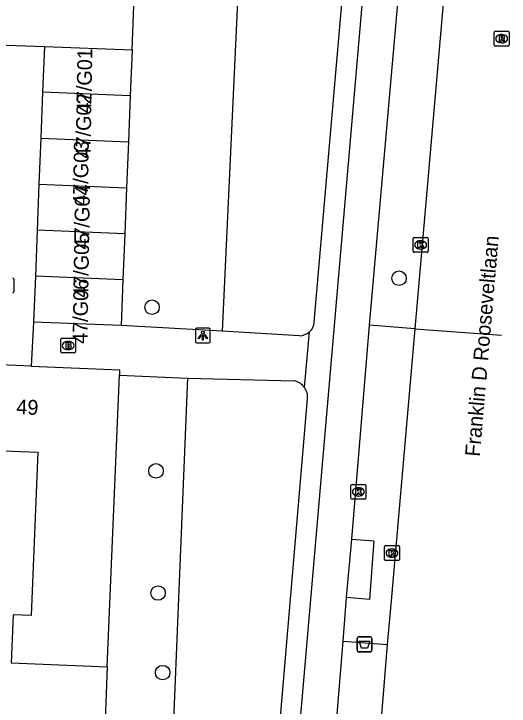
# Model space of a CAD drawing. Extents: x 160787 to 161428, y 386828 to 387483.
# Drawn here: x 161374.78 to 161408.14, y 387067.7 to 387114.38 of the extents above; entities that cross this region are included whole.
import ezdxf

# ---------------------------------------------------------------- set-up
doc = ezdxf.new("R2010")
doc.units = 0
for name, color, linetype in [('IMGEO_Afvalbak', 7, 'Continuous'), ('IMGEO_Boom', 7, 'Continuous'), ('IMGEO_Brandkraan', 7, 'Continuous'), ('IMGEO_Fietspad_gesloten', 7, 'Continuous'), ('IMGEO_Groenvoorziening', 7, 'Continuous'), ('IMGEO_Kolk', 7, 'Continuous'), ('IMGEO_Lichtpunt', 7, 'Continuous'), ('IMGEO_Openbare_ruimte_label', 7, 'Continuous'), ('IMGEO_Pand', 7, 'Continuous'), ('IMGEO_Pand_nummerreeks', 7, 'Continuous'), ('IMGEO_Rijbaan_lokaal_gesloten', 7, 'Continuous'), ('IMGEO_Rijbaan_lokaal_open', 7, 'Continuous'), ('IMGEO_Rioolput', 7, 'Continuous'), ('IMGEO_Voetpad_gesloten', 7, 'Continuous'), ('IMGEO_Voetpad_open', 7, 'Continuous')]:
    doc.layers.add(name, color=color, linetype=linetype)

msp = doc.modelspace()

# ---------------------------------------------------------------- linework, layer by layer
at = {"layer": 'IMGEO_Afvalbak'}
for p, q in [((161397.903, 387071.467), (161397.903, 387072.267)), ((161397.903, 387072.267), (161397.903, 387071.467)), ((161398.003, 387072.367), (161398.793, 387072.367)), ((161398.793, 387072.367), (161398.003, 387072.367)), ((161398.893, 387072.267), (161398.893, 387071.467)), ((161398.893, 387071.467), (161398.893, 387072.267)), ((161398.793, 387071.367), (161398.003, 387071.367)), ((161398.003, 387071.367), (161398.793, 387071.367))]:
    msp.add_line(p, q, dxfattribs=at)
msp.add_lwpolyline([(161398.046, 387072.081), (161398.75, 387072.081), (161398.601, 387071.611), (161398.195, 387071.611), (161398.046, 387072.081)], dxfattribs=at)
for centre, start, end in [((161398.003, 387072.267), 90, 180), ((161398.003, 387072.267), 90, 180), ((161398.793, 387072.267), 0, 90), ((161398.793, 387072.267), 360, 90), ((161398.003, 387071.467), 180, 270), ((161398.003, 387071.467), 180, 270), ((161398.793, 387071.467), 270, 0), ((161398.793, 387071.467), 270, 0)]:
    msp.add_arc(centre, 0.1, start, end, dxfattribs=at)
at = {"layer": 'IMGEO_Boom'}
for centre in [(161400.725, 387096.552), (161384.09, 387094.596), (161384.356, 387083.56), (161384.495, 387075.321), (161384.805, 387069.956)]:
    msp.add_circle(centre, 0.489, dxfattribs=at)
at = {"layer": 'IMGEO_Brandkraan'}
for p, q in [((161377.942, 387091.589), (161377.942, 387092.441)), ((161378.017, 387092.515), (161378.869, 387092.515)), ((161378.943, 387092.441), (161378.943, 387091.589)), ((161378.43, 387092.295), (161378.455, 387092.295)), ((161378.869, 387091.515), (161378.017, 387091.515)), ((161378.453, 387091.735), (161378.428, 387091.735))]:
    msp.add_line(p, q, dxfattribs=at)
for points in [[(161377.942, 387091.589), (161377.942, 387092.441)], [(161378.017, 387092.515), (161378.869, 387092.515)], [(161378.943, 387092.441), (161378.943, 387091.589)], [(161378.29, 387092.215), (161378.29, 387091.815), (161378.503, 387091.815)], [(161378.521, 387092.215), (161378.29, 387092.215)], [(161378.469, 387092.134), (161378.415, 387092.134), (161378.415, 387092.058)], [(161378.415, 387092.058), (161378.468, 387092.058)], [(161378.477, 387091.982), (161378.415, 387091.982), (161378.415, 387091.901)], [(161378.415, 387091.901), (161378.477, 387091.901)], [(161378.869, 387091.515), (161378.017, 387091.515)]]:
    msp.add_lwpolyline(points, dxfattribs=at)
for centre, radius, start, end in [((161378.019, 387092.439), 0.0765, 91.552, 178.448), ((161378.019, 387092.439), 0.0765, 91.552, 178.448), ((161378.867, 387092.439), 0.0765, 1.552, 88.448), ((161378.867, 387092.439), 0.0765, 1.552, 88.448), ((161378.47, 387092.096), 0.0379, 267.8285, 90.9355), ((161378.478, 387091.941), 0.0404, 269.8759, 90.5077), ((161378.525, 387092.07), 0.145, 59.4692, 91.5367), ((161378.55, 387092.117), 0.0922, 285.5137, 58.1501), ((161378.555, 387091.925), 0.105, 301.3115, 78.989), ((161378.019, 387091.591), 0.0765, 181.552, 268.448), ((161378.019, 387091.591), 0.0765, 181.552, 268.448), ((161378.509, 387092.066), 0.251, 268.6676, 293.5347), ((161378.867, 387091.591), 0.0765, 271.552, 358.448), ((161378.867, 387091.591), 0.0765, 271.552, 358.448)]:
    msp.add_arc(centre, radius, start, end, dxfattribs=at)
for centre, major_axis, ratio, start_param, end_param in [((161378.429, 387092.015), (-0.387, 0.002), 0.722429, 4.712389, 7.853982), ((161378.454, 387092.015), (-0.39, 0.002), 0.717154, 1.570796, 4.712389)]:
    msp.add_ellipse(centre, major_axis=major_axis, ratio=ratio, start_param=start_param, end_param=end_param, dxfattribs=at)
at = {"layer": 'IMGEO_Fietspad_gesloten'}
for points in [[(161407.533, 387249.962), (161407.461, 387247.985), (161406.867, 387233.118), (161405.924, 387208.411), (161404.815, 387191.258), (161403.255, 387173.245), (161393.155, 387056.153), (161390.436, 387023.76), (161389.845, 387017.132), (161384.142, 386950.642), (161379.486, 386896.649), (161376.409, 386860.953), (161376.305, 386860.089), (161375.969, 386856.03)], [(161398.745, 387093.387), (161404.702, 387161.369)], [(161397.55, 387078.957), (161397.852, 387082.755), (161398.745, 387093.387)], [(161397.194, 387075.026), (161397.55, 387078.957)], [(161396.957, 387072.068), (161397.194, 387075.026)], [(161392.609, 387020.441), (161392.853, 387023.047), (161395.639, 387055.923), (161396.957, 387072.068)]]:
    msp.add_lwpolyline(points, dxfattribs=at)
at = {"layer": 'IMGEO_Groenvoorziening'}
for points in [[(161391.991, 387161.617), (161388.815, 387092.987)], [(161382.743, 387111.952), (161383.659, 387135.705), (161383.732, 387137.042), (161384.021, 387142.306)], [(161386.485, 387089.822), (161383.674, 387021.117)], [(161381.079, 387070.343), (161380.873, 387064.957), (161380.817, 387063.5), (161379.846, 387039.759)]]:
    msp.add_lwpolyline(points, dxfattribs=at)
at = {"layer": 'IMGEO_Kolk'}
for p, q in [((161401.678, 387098.372), (161401.678, 387099.224)), ((161401.753, 387099.298), (161402.605, 387099.298)), ((161402.166, 387099.078), (161402.191, 387099.078)), ((161402.679, 387099.224), (161402.679, 387098.372)), ((161402.189, 387098.518), (161402.164, 387098.518)), ((161402.605, 387098.298), (161401.753, 387098.298)), ((161397.489, 387081.719), (161397.489, 387082.571)), ((161397.564, 387082.645), (161398.416, 387082.645)), ((161398.49, 387082.571), (161398.49, 387081.719)), ((161397.977, 387082.425), (161398.002, 387082.425)), ((161398.416, 387081.645), (161397.564, 387081.645)), ((161398, 387081.865), (161397.975, 387081.865)), ((161399.749, 387077.593), (161399.749, 387078.445)), ((161399.824, 387078.519), (161400.676, 387078.519)), ((161400.75, 387078.445), (161400.75, 387077.593)), ((161400.237, 387078.299), (161400.262, 387078.299)), ((161400.676, 387077.519), (161399.824, 387077.519)), ((161400.26, 387077.739), (161400.235, 387077.739))]:
    msp.add_line(p, q, dxfattribs=at)
for points in [[(161401.678, 387098.372), (161401.678, 387099.224)], [(161401.753, 387099.298), (161402.605, 387099.298)], [(161401.999, 387098.998), (161402.122, 387098.998), (161402.122, 387098.847), (161402.252, 387098.998), (161402.416, 387098.998), (161402.27, 387098.847), (161402.423, 387098.598), (161402.271, 387098.598), (161402.186, 387098.762), (161402.122, 387098.695), (161402.122, 387098.598), (161401.999, 387098.598), (161401.999, 387098.998)], [(161402.679, 387099.224), (161402.679, 387098.372)], [(161402.605, 387098.298), (161401.753, 387098.298)], [(161397.489, 387081.719), (161397.489, 387082.571)], [(161397.564, 387082.645), (161398.416, 387082.645)], [(161398.49, 387082.571), (161398.49, 387081.719)], [(161397.81, 387082.345), (161397.933, 387082.345), (161397.933, 387082.194), (161398.063, 387082.345), (161398.227, 387082.345), (161398.081, 387082.194), (161398.234, 387081.945), (161398.082, 387081.945), (161397.997, 387082.109), (161397.933, 387082.042), (161397.933, 387081.945), (161397.81, 387081.945), (161397.81, 387082.345)], [(161398.416, 387081.645), (161397.564, 387081.645)], [(161399.749, 387077.593), (161399.749, 387078.445)], [(161399.824, 387078.519), (161400.676, 387078.519)], [(161400.75, 387078.445), (161400.75, 387077.593)], [(161400.07, 387078.219), (161400.193, 387078.219), (161400.193, 387078.068), (161400.323, 387078.219), (161400.487, 387078.219), (161400.341, 387078.068), (161400.494, 387077.819), (161400.342, 387077.819), (161400.257, 387077.983), (161400.193, 387077.916), (161400.193, 387077.819), (161400.07, 387077.819), (161400.07, 387078.219)], [(161400.676, 387077.519), (161399.824, 387077.519)]]:
    msp.add_lwpolyline(points, dxfattribs=at)
for centre, start, end in [((161401.755, 387099.222), 91.552, 178.448), ((161401.755, 387099.222), 91.552, 178.448), ((161402.603, 387099.222), 1.552, 88.448), ((161402.603, 387099.222), 1.552, 88.448), ((161401.755, 387098.374), 181.552, 268.448), ((161401.755, 387098.374), 181.552, 268.448), ((161402.603, 387098.374), 271.552, 358.448), ((161402.603, 387098.374), 271.552, 358.448), ((161397.566, 387082.569), 91.552, 178.448), ((161397.566, 387082.569), 91.552, 178.448), ((161398.414, 387082.569), 1.552, 88.448), ((161398.414, 387082.569), 1.552, 88.448), ((161397.566, 387081.721), 181.552, 268.448), ((161397.566, 387081.721), 181.552, 268.448), ((161398.414, 387081.721), 271.552, 358.448), ((161398.414, 387081.721), 271.552, 358.448), ((161399.826, 387078.443), 91.552, 178.448), ((161399.826, 387078.443), 91.552, 178.448), ((161400.674, 387078.443), 1.552, 88.448), ((161400.674, 387078.443), 1.552, 88.448), ((161399.826, 387077.595), 181.552, 268.448), ((161399.826, 387077.595), 181.552, 268.448), ((161400.674, 387077.595), 271.552, 358.448), ((161400.674, 387077.595), 271.552, 358.448)]:
    msp.add_arc(centre, 0.0765, start, end, dxfattribs=at)
for centre, major_axis, ratio, start_param, end_param in [((161402.165, 387098.798), (-0.387, 0.002), 0.722429, 4.712389, 7.853982), ((161402.19, 387098.798), (-0.39, 0.002), 0.717154, 1.570796, 4.712389), ((161397.976, 387082.145), (-0.387, 0.002), 0.722429, 4.712389, 7.853982), ((161398.001, 387082.145), (-0.39, 0.002), 0.717154, 1.570796, 4.712389), ((161400.236, 387078.019), (-0.387, 0.002), 0.722429, 4.712389, 7.853982), ((161400.261, 387078.019), (-0.39, 0.002), 0.717154, 1.570796, 4.712389)]:
    msp.add_ellipse(centre, major_axis=major_axis, ratio=ratio, start_param=start_param, end_param=end_param, dxfattribs=at)
at = {"layer": 'IMGEO_Lichtpunt'}
for p, q in [((161387.014, 387093.088), (161387.014, 387092.281)), ((161387.014, 387093.088), (161387.014, 387092.281)), ((161387.916, 387093.183), (161387.108, 387093.183)), ((161387.916, 387093.183), (161387.108, 387093.183)), ((161388.01, 387092.281), (161388.01, 387093.088)), ((161388.01, 387092.281), (161388.01, 387093.088)), ((161387.108, 387092.187), (161387.916, 387092.187)), ((161387.108, 387092.187), (161387.916, 387092.187))]:
    msp.add_line(p, q, dxfattribs=at)
for points in [[(161387.388, 387092.752), (161387.427, 387092.724), (161387.239, 387092.462), (161387.201, 387092.489), (161387.388, 387092.752)], [(161387.49, 387092.704), (161387.537, 387092.704), (161387.537, 387092.382), (161387.49, 387092.382), (161387.49, 387092.704)], [(161387.6, 387092.724), (161387.638, 387092.751), (161387.825, 387092.489), (161387.786, 387092.461), (161387.6, 387092.724)]]:
    msp.add_lwpolyline(points, dxfattribs=at)
msp.add_circle((161387.513, 387092.886), 0.0994, dxfattribs=at)
for centre, start, end in [((161387.108, 387093.088), 90, 180), ((161387.108, 387093.088), 90, 180), ((161387.916, 387093.088), 0, 90), ((161387.916, 387093.088), 0, 90), ((161387.108, 387092.281), 180, 270), ((161387.108, 387092.281), 180, 270), ((161387.916, 387092.281), 270, 0), ((161387.916, 387092.281), 270, 360)]:
    msp.add_arc(centre, 0.0946, start, end, dxfattribs=at)
at = {"layer": 'IMGEO_Pand'}
for points in [[(161376.845, 387112.185), (161376.722, 387109.087)], [(161376.845, 387112.185), (161382.743, 387111.952)], [(161382.743, 387111.952), (161382.62, 387108.852)], [(161376.722, 387109.087), (161376.599, 387105.988)], [(161382.62, 387108.852), (161376.722, 387109.087)], [(161382.62, 387108.852), (161382.498, 387105.753)], [(161376.599, 387105.988), (161376.476, 387102.888)], [(161376.599, 387105.988), (161382.498, 387105.753)], [(161382.498, 387105.753), (161382.375, 387102.655)], [(161376.476, 387102.888), (161376.354, 387099.789)], [(161376.476, 387102.888), (161382.375, 387102.655)], [(161382.375, 387102.655), (161382.252, 387099.554)], [(161376.354, 387099.789), (161376.231, 387096.689)], [(161382.252, 387099.554), (161376.354, 387099.789)], [(161382.252, 387099.554), (161382.13, 387096.454)], [(161376.231, 387096.689), (161376.108, 387093.591)], [(161382.13, 387096.454), (161376.231, 387096.689)], [(161382.13, 387096.454), (161382.007, 387093.357)], [(161382.007, 387093.357), (161376.108, 387093.591)], [(161375.955, 387090.63), (161369.75, 387090.887)], [(161375.955, 387090.63), (161381.909, 387090.383), (161381.894, 387090.013)], [(161381.079, 387070.343), (161381.894, 387090.013)], [(161369.52, 387085.099), (161376.396, 387084.814), (161375.941, 387073.814), (161374.733, 387073.865), (161374.599, 387070.611)], [(161374.599, 387070.611), (161381.079, 387070.343)]]:
    msp.add_lwpolyline(points, dxfattribs=at)
at = {"layer": 'IMGEO_Rijbaan_lokaal_gesloten'}
for points in [[(161407.683, 387161.121), (161407.075, 387153.954), (161405.652, 387137.528), (161401.785, 387093.132)], [(161401.785, 387093.132), (161400.189, 387074.803), (161399.932, 387071.853)], [(161401.785, 387093.132), (161407.62, 387092.708)], [(161399.932, 387071.853), (161398.628, 387055.685), (161396.257, 387024.055), (161395.92, 387020.164)]]:
    msp.add_lwpolyline(points, dxfattribs=at)
at = {"layer": 'IMGEO_Rijbaan_lokaal_open'}
for points in [[(161335.356, 387106.516), (161335.67, 387113.645), (161376.845, 387112.185)], [(161376.108, 387093.591), (161375.955, 387090.63)]]:
    msp.add_lwpolyline(points, dxfattribs=at)
at = {"layer": 'IMGEO_Rioolput'}
for p, q in [((161407.139, 387112.28), (161407.139, 387113.132)), ((161407.214, 387113.206), (161408.066, 387113.206)), ((161407.627, 387112.986), (161407.652, 387112.986)), ((161408.14, 387113.132), (161408.14, 387112.28)), ((161407.65, 387112.426), (161407.625, 387112.426)), ((161408.066, 387112.206), (161407.214, 387112.206)), ((161374.784, 387096.488), (161374.784, 387095.636))]:
    msp.add_line(p, q, dxfattribs=at)
for points in [[(161407.139, 387112.28), (161407.139, 387113.132)], [(161407.214, 387113.206), (161408.066, 387113.206)], [(161407.728, 387112.904), (161407.476, 387112.906), (161407.476, 387112.506)], [(161408.14, 387113.132), (161408.14, 387112.28)], [(161407.476, 387112.506), (161407.6, 387112.506), (161407.6, 387112.668), (161407.611, 387112.668)], [(161407.654, 387112.825), (161407.6, 387112.825), (161407.6, 387112.744)], [(161407.6, 387112.744), (161407.652, 387112.744)], [(161407.658, 387112.639), (161407.729, 387112.506), (161407.869, 387112.506), (161407.804, 387112.632)], [(161408.066, 387112.206), (161407.214, 387112.206)], [(161374.784, 387096.488), (161374.784, 387095.636)]]:
    msp.add_lwpolyline(points, dxfattribs=at)
for centre, radius, start, end in [((161407.216, 387113.13), 0.0765, 91.552, 178.448), ((161407.216, 387113.13), 0.0765, 91.552, 178.448), ((161407.727, 387112.794), 0.109, 350.3612, 89.416), ((161408.064, 387113.13), 0.0765, 1.552, 88.448), ((161408.064, 387113.13), 0.0765, 1.552, 88.448), ((161407.61, 387112.615), 0.0533, 26.0293, 88.6989), ((161407.636, 387112.933), 0.19, 274.7715, 282.9687), ((161407.66, 387112.729), 0.0964, 77.0061, 93.1865), ((161407.674, 387112.786), 0.0378, 276.6634, 79.6772), ((161407.725, 387112.794), 0.112, 277.5842, 350.9817), ((161407.709, 387112.579), 0.108, 29.5134, 73.7905), ((161407.216, 387112.282), 0.0765, 181.552, 268.448), ((161407.216, 387112.282), 0.0765, 181.552, 268.448), ((161408.064, 387112.282), 0.0765, 271.552, 358.448), ((161408.064, 387112.282), 0.0765, 271.552, 358.448), ((161374.708, 387096.486), 0.0765, 1.552, 88.448), ((161374.708, 387096.486), 0.0765, 1.552, 88.448), ((161374.708, 387095.638), 0.0765, 271.552, 358.448), ((161374.708, 387095.638), 0.0765, 271.552, 358.448)]:
    msp.add_arc(centre, radius, start, end, dxfattribs=at)
for centre, major_axis, ratio, start_param, end_param in [((161407.626, 387112.706), (-0.387, 0.002), 0.722429, 4.712389, 7.853982), ((161407.651, 387112.706), (-0.39, 0.002), 0.717154, 1.570796, 4.712389)]:
    msp.add_ellipse(centre, major_axis=major_axis, ratio=ratio, start_param=start_param, end_param=end_param, dxfattribs=at)
at = {"layer": 'IMGEO_Voetpad_gesloten'}
msp.add_lwpolyline([(161397.55, 387078.957), (161399.028, 387078.85), (161398.73, 387074.885), (161397.194, 387075.026)], dxfattribs=at)
at = {"layer": 'IMGEO_Voetpad_open'}
for points in [[(161395.018, 387093.592), (161400.791, 387160.339)], [(161388.815, 387092.987), (161382.007, 387093.357)], [(161401.785, 387093.132), (161398.745, 387093.387)], [(161394.019, 387092.677), (161388.815, 387092.987)], [(161394.358, 387089.187), (161394.696, 387092.941)], [(161381.894, 387090.013), (161386.485, 387089.822)], [(161386.485, 387089.822), (161393.673, 387089.63)], [(161388.918, 387021.703), (161389.162, 387024.538), (161391.829, 387056.128), (161394.565, 387088.425)], [(161396.957, 387072.068), (161399.932, 387071.853)]]:
    msp.add_lwpolyline(points, dxfattribs=at)
for centre, radius, start, end in [((161394.021, 387093.68), 1.001, 312.4089, 354.9549), ((161394.015, 387093.687), 1.01, 270.225, 312.3821), ((161393.447, 387088.53), 1.123, 35.8098, 78.4074), ((161393.452, 387088.532), 1.118, 354.5131, 35.8825)]:
    msp.add_arc(centre, radius, start, end, dxfattribs=at)

# ---------------------------------------------------------------- texts
at = {"layer": 'IMGEO_Openbare_ruimte_label'}
msp.add_text('Franklin D Rooseveltlaan', height=1, rotation=85.065, dxfattribs=at).set_placement((161406.161, 387084.497))
at = {"layer": 'IMGEO_Pand_nummerreeks'}
for s, rotation, p in [('47/G01', 89.07, (161379.999, 387107.669)), ('47/G02', 89.07, (161379.945, 387104.619)), ('47/G03', 89.07, (161379.761, 387101.427)), ('47/G04', 89.07, (161379.841, 387098.477)), ('47/G05', 89.07, (161379.789, 387095.219)), ('47/G06', 89.07, (161379.737, 387092.118)), ('49', 357.628, (161374.934, 387087.39))]:
    msp.add_text(s, height=1, rotation=rotation, dxfattribs=at).set_placement(p)

doc.saveas('drawing.dxf')
